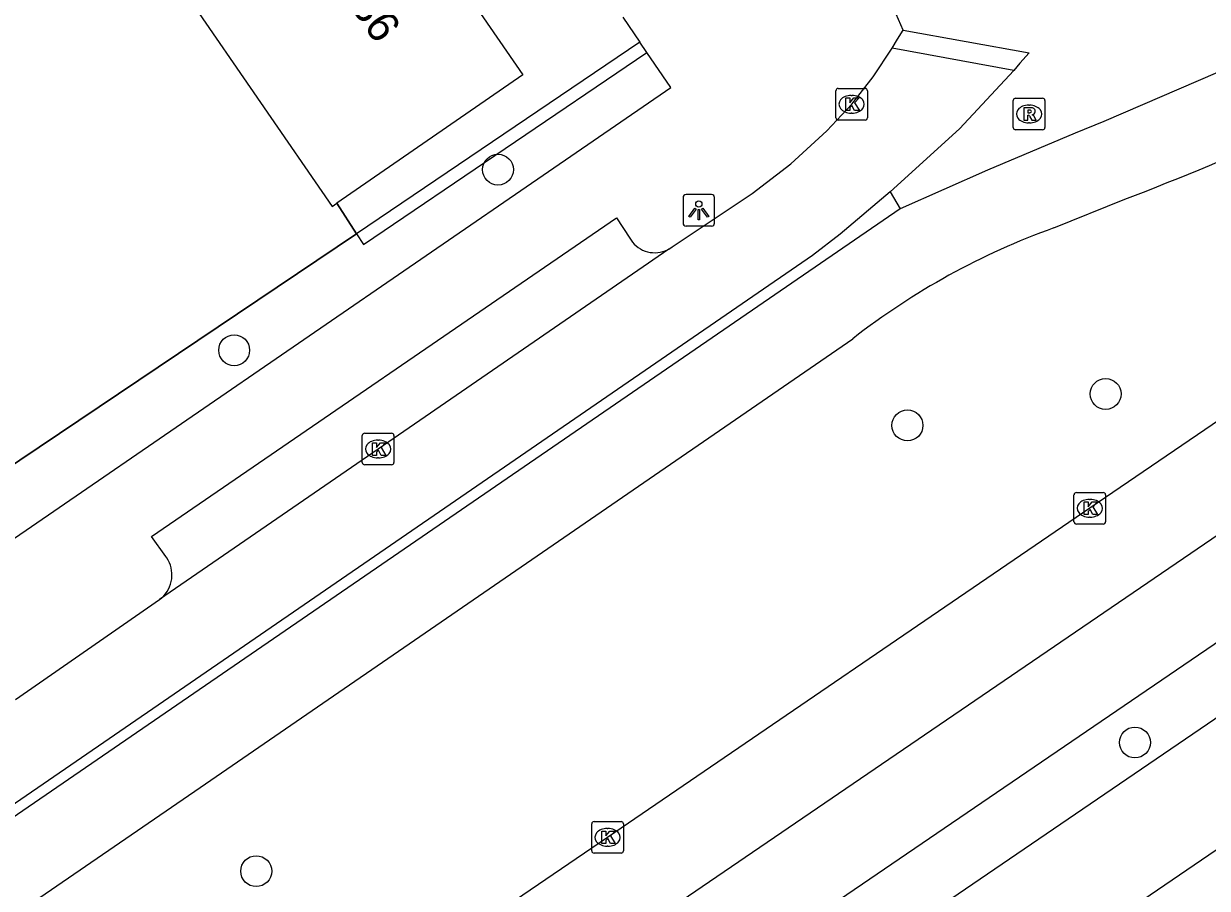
# Model space of a CAD drawing. Extents: x 157466 to 158888, y 383063 to 384677.
# Drawn here: x 158591.79 to 158629.25, y 383663.39 to 383690.74 of the extents above; entities that cross this region are included whole.
import ezdxf

# ---------------------------------------------------------------- set-up
doc = ezdxf.new("R2010")
doc.units = 0
for name, color, linetype in [('IMGEO_Boom', 7, 'Continuous'), ('IMGEO_Erf', 7, 'Continuous'), ('IMGEO_Fietspad_gesloten', 7, 'Continuous'), ('IMGEO_Groenvoorziening', 7, 'Continuous'), ('IMGEO_Haag', 7, 'Continuous'), ('IMGEO_Hek', 7, 'Continuous'), ('IMGEO_Kolk', 7, 'Continuous'), ('IMGEO_Lichtpunt', 7, 'Continuous'), ('IMGEO_OVBaan_gesloten', 7, 'Continuous'), ('IMGEO_Pand', 7, 'Continuous'), ('IMGEO_Pand_nummerreeks', 7, 'Continuous'), ('IMGEO_Rijbaan_lokaal_open', 7, 'Continuous'), ('IMGEO_Rijbaan_regionaal_gesloten', 7, 'Continuous'), ('IMGEO_Rioolput', 7, 'Continuous'), ('IMGEO_Voetpad_open', 7, 'Continuous')]:
    doc.layers.add(name, color=color, linetype=linetype)

msp = doc.modelspace()

# ---------------------------------------------------------------- linework, layer by layer
at = {"layer": 'IMGEO_Boom'}
for centre in [(158606.802, 383686.123), (158598.454, 383680.408), (158626.03, 383679.025), (158619.759, 383678.03), (158626.958, 383667.998), (158599.152, 383663.928)]:
    msp.add_circle(centre, 0.489, dxfattribs=at)
at = {"layer": 'IMGEO_Erf'}
msp.add_lwpolyline([(158601.706, 383685.064), (158602.321, 383684.089)], dxfattribs=at)
at = {"layer": 'IMGEO_Fietspad_gesloten'}
for points in [[(158673.107, 383717.176), (158672.871, 383716.996), (158659.434, 383707.528), (158646.351, 383698.32), (158645.771, 383697.923), (158642.101, 383695.683), (158635.984, 383692.252), (158632.559, 383690.485), (158625.975, 383687.642), (158625.07, 383687.28), (158622.291, 383686.109), (158619.533, 383684.885)], [(158624.394, 383684.279), (158626.634, 383685.185)], [(158619.533, 383684.885), (158594.652, 383667.82), (158523.57, 383619.052), (158500, 383602.881), (158449.207, 383568.025), (158400.089, 383534.274)], [(158382.666, 383518.924), (158382.786, 383519.037), (158385.186, 383520.921), (158400.504, 383531.525), (158500, 383599.794), (158509.882, 383606.575), (158524.995, 383616.939), (158597.382, 383666.576), (158618.032, 383680.773)]]:
    msp.add_lwpolyline(points, dxfattribs=at)
for centre, radius, start, end in [((158596.432, 383764.743), 85.098, 290.7876, 298.57927), ((158632.086, 383662.795), 22.819, 109.7, 128.017)]:
    msp.add_arc(centre, radius, start, end, dxfattribs=at)
at = {"layer": 'IMGEO_Groenvoorziening'}
msp.add_lwpolyline([(158602.321, 383684.089), (158587.892, 383674.395)], dxfattribs=at)
at = {"layer": 'IMGEO_Haag'}
for points in [[(158611.291, 383690.155), (158602.321, 383684.089)], [(158602.321, 383684.089), (158602.545, 383683.758), (158611.517, 383689.825)]]:
    msp.add_lwpolyline(points, dxfattribs=at)
at = {"layer": 'IMGEO_Hek'}
for points in [[(158602.321, 383684.089), (158601.706, 383685.064)], [(158587.892, 383674.395), (158602.321, 383684.089)]]:
    msp.add_lwpolyline(points, dxfattribs=at)
at = {"layer": 'IMGEO_Kolk'}
for p, q in [((158617.567, 383688.69), (158618.419, 383688.69)), ((158617.492, 383687.764), (158617.492, 383688.616)), ((158617.98, 383688.47), (158618.005, 383688.47)), ((158618.493, 383688.616), (158618.493, 383687.764)), ((158618.003, 383687.91), (158617.978, 383687.91)), ((158618.419, 383687.69), (158617.567, 383687.69)), ((158602.584, 383677.783), (158603.436, 383677.783)), ((158602.509, 383676.857), (158602.509, 383677.709)), ((158602.997, 383677.563), (158603.022, 383677.563)), ((158603.51, 383677.709), (158603.51, 383676.857)), ((158603.436, 383676.783), (158602.584, 383676.783)), ((158603.02, 383677.003), (158602.995, 383677.003)), ((158625.104, 383675.908), (158625.956, 383675.908)), ((158625.029, 383674.982), (158625.029, 383675.834)), ((158625.517, 383675.688), (158625.542, 383675.688)), ((158626.03, 383675.834), (158626.03, 383674.982)), ((158625.956, 383674.908), (158625.104, 383674.908)), ((158625.54, 383675.128), (158625.515, 383675.128)), ((158609.77, 383664.572), (158609.77, 383665.424)), ((158609.845, 383665.498), (158610.697, 383665.498)), ((158610.771, 383665.424), (158610.771, 383664.572)), ((158610.258, 383665.278), (158610.283, 383665.278)), ((158610.281, 383664.718), (158610.256, 383664.718)), ((158610.697, 383664.498), (158609.845, 383664.498))]:
    msp.add_line(p, q, dxfattribs=at)
for points in [[(158617.567, 383688.69), (158618.419, 383688.69)], [(158617.492, 383687.764), (158617.492, 383688.616)], [(158617.813, 383688.39), (158617.936, 383688.39), (158617.936, 383688.239), (158618.066, 383688.39), (158618.23, 383688.39), (158618.084, 383688.239), (158618.237, 383687.99), (158618.085, 383687.99), (158618, 383688.154), (158617.936, 383688.087), (158617.936, 383687.99), (158617.813, 383687.99), (158617.813, 383688.39)], [(158618.493, 383688.616), (158618.493, 383687.764)], [(158618.419, 383687.69), (158617.567, 383687.69)], [(158602.584, 383677.783), (158603.436, 383677.783)], [(158602.509, 383676.857), (158602.509, 383677.709)], [(158602.83, 383677.483), (158602.953, 383677.483), (158602.953, 383677.332), (158603.083, 383677.483), (158603.247, 383677.483), (158603.101, 383677.332), (158603.254, 383677.083), (158603.102, 383677.083), (158603.017, 383677.247), (158602.953, 383677.18), (158602.953, 383677.083), (158602.83, 383677.083), (158602.83, 383677.483)], [(158603.51, 383677.709), (158603.51, 383676.857)], [(158603.436, 383676.783), (158602.584, 383676.783)], [(158625.104, 383675.908), (158625.956, 383675.908)], [(158625.029, 383674.982), (158625.029, 383675.834)], [(158625.35, 383675.608), (158625.473, 383675.608), (158625.473, 383675.457), (158625.603, 383675.608), (158625.767, 383675.608), (158625.621, 383675.457), (158625.774, 383675.208), (158625.622, 383675.208), (158625.537, 383675.372), (158625.473, 383675.305), (158625.473, 383675.208), (158625.35, 383675.208), (158625.35, 383675.608)], [(158626.03, 383675.834), (158626.03, 383674.982)], [(158625.956, 383674.908), (158625.104, 383674.908)], [(158609.77, 383664.572), (158609.77, 383665.424)], [(158609.845, 383665.498), (158610.697, 383665.498)], [(158610.771, 383665.424), (158610.771, 383664.572)], [(158610.091, 383665.198), (158610.214, 383665.198), (158610.214, 383665.047), (158610.344, 383665.198), (158610.508, 383665.198), (158610.362, 383665.047), (158610.515, 383664.798), (158610.363, 383664.798), (158610.278, 383664.962), (158610.214, 383664.895), (158610.214, 383664.798), (158610.091, 383664.798), (158610.091, 383665.198)], [(158610.697, 383664.498), (158609.845, 383664.498)]]:
    msp.add_lwpolyline(points, dxfattribs=at)
for centre, start, end in [((158617.569, 383688.614), 91.552, 178.448), ((158617.569, 383688.614), 91.552, 178.448), ((158618.417, 383688.614), 1.552, 88.448), ((158618.417, 383688.614), 1.552, 88.448), ((158617.569, 383687.766), 181.552, 268.448), ((158617.569, 383687.766), 181.552, 268.448), ((158618.417, 383687.766), 271.552, 358.448), ((158618.417, 383687.766), 271.552, 358.448), ((158602.586, 383677.707), 91.552, 178.448), ((158602.586, 383677.707), 91.552, 178.448), ((158603.434, 383677.707), 1.552, 88.448), ((158603.434, 383677.707), 1.552, 88.448), ((158602.586, 383676.859), 181.552, 268.448), ((158602.586, 383676.859), 181.552, 268.448), ((158603.434, 383676.859), 271.552, 358.448), ((158603.434, 383676.859), 271.552, 358.448), ((158625.106, 383675.832), 91.552, 178.448), ((158625.106, 383675.832), 91.552, 178.448), ((158625.954, 383675.832), 1.552, 88.448), ((158625.954, 383675.832), 1.552, 88.448), ((158625.106, 383674.984), 181.552, 268.448), ((158625.106, 383674.984), 181.552, 268.448), ((158625.954, 383674.984), 271.552, 358.448), ((158625.954, 383674.984), 271.552, 358.448), ((158609.847, 383665.422), 91.552, 178.448), ((158609.847, 383665.422), 91.552, 178.448), ((158610.695, 383665.422), 1.552, 88.448), ((158610.695, 383665.422), 1.552, 88.448), ((158609.847, 383664.574), 181.552, 268.448), ((158609.847, 383664.574), 181.552, 268.448), ((158610.695, 383664.574), 271.552, 358.448), ((158610.695, 383664.574), 271.552, 358.448)]:
    msp.add_arc(centre, 0.0765, start, end, dxfattribs=at)
for centre, major_axis, ratio, start_param, end_param in [((158617.979, 383688.19), (-0.387, 0.002), 0.722429, 4.712389, 7.853982), ((158618.004, 383688.19), (-0.39, 0.002), 0.717154, 1.570796, 4.712389), ((158602.996, 383677.283), (-0.387, 0.002), 0.722429, 4.712389, 7.853982), ((158603.021, 383677.283), (-0.39, 0.002), 0.717154, 1.570796, 4.712389), ((158625.516, 383675.408), (-0.387, 0.002), 0.722429, 4.712389, 7.853982), ((158625.541, 383675.408), (-0.39, 0.002), 0.717154, 1.570796, 4.712389), ((158610.257, 383664.998), (-0.387, 0.002), 0.722429, 4.712389, 7.853982), ((158610.282, 383664.998), (-0.39, 0.002), 0.717154, 1.570796, 4.712389)]:
    msp.add_ellipse(centre, major_axis=major_axis, ratio=ratio, start_param=start_param, end_param=end_param, dxfattribs=at)
at = {"layer": 'IMGEO_Lichtpunt'}
for p, q in [((158613.561, 383685.335), (158612.753, 383685.335)), ((158613.561, 383685.335), (158612.753, 383685.335)), ((158612.659, 383685.24), (158612.659, 383684.433)), ((158612.659, 383685.24), (158612.659, 383684.433)), ((158613.655, 383684.433), (158613.655, 383685.24)), ((158613.655, 383684.433), (158613.655, 383685.24)), ((158612.753, 383684.339), (158613.561, 383684.339)), ((158612.753, 383684.339), (158613.561, 383684.339))]:
    msp.add_line(p, q, dxfattribs=at)
for points in [[(158613.033, 383684.904), (158613.072, 383684.876), (158612.884, 383684.614), (158612.846, 383684.641), (158613.033, 383684.904)], [(158613.245, 383684.876), (158613.283, 383684.903), (158613.47, 383684.641), (158613.431, 383684.613), (158613.245, 383684.876)], [(158613.135, 383684.856), (158613.182, 383684.856), (158613.182, 383684.534), (158613.135, 383684.534), (158613.135, 383684.856)]]:
    msp.add_lwpolyline(points, dxfattribs=at)
msp.add_circle((158613.158, 383685.038), 0.0994, dxfattribs=at)
for centre, start, end in [((158612.753, 383685.24), 90, 180), ((158612.753, 383685.24), 90, 180), ((158613.561, 383685.24), 0, 90), ((158613.561, 383685.24), 0, 90), ((158612.753, 383684.433), 180, 270), ((158612.753, 383684.433), 180, 270), ((158613.561, 383684.433), 270, 0), ((158613.561, 383684.433), 270, 360)]:
    msp.add_arc(centre, 0.0946, start, end, dxfattribs=at)
at = {"layer": 'IMGEO_OVBaan_gesloten'}
for points in [[(158679.946, 383698.882), (158664, 383688.121), (158644.308, 383674.664), (158621.572, 383659.17), (158604.504, 383647.519), (158583.825, 383633.453), (158564.93, 383620.521), (158541.858, 383604.776), (158522.166, 383591.424), (158504.867, 383579.604), (158484.965, 383566.084), (158464.958, 383552.48), (158446.358, 383539.779), (158428.975, 383527.938), (158408.443, 383513.852), (158386.987, 383498.925), (158364.353, 383482.998)], [(158650.87, 383683.315), (158614.863, 383658.766), (158534.043, 383603.699), (158500, 383580.503), (158421.762, 383527.194)]]:
    msp.add_lwpolyline(points, dxfattribs=at)
at = {"layer": 'IMGEO_Pand'}
for points in [[(158603.035, 383695.731), (158607.588, 383689.117), (158601.706, 383685.064)], [(158597.023, 383691.542), (158601.554, 383684.959), (158601.706, 383685.064)]]:
    msp.add_lwpolyline(points, dxfattribs=at)
at = {"layer": 'IMGEO_Rijbaan_lokaal_open'}
for points in [[(158612.209, 383683.609), (158612.317, 383683.684), (158614.842, 383685.367), (158616.071, 383686.306), (158617.21, 383687.35), (158617.994, 383688.19), (158618.675, 383689.063), (158619.272, 383689.963)], [(158623.121, 383689.258), (158619.272, 383689.963)], [(158623.121, 383689.258), (158621.402, 383687.412), (158619.216, 383685.422)], [(158619.216, 383685.422), (158617.63, 383684.079), (158616.756, 383683.403), (158594.495, 383668.112), (158523.401, 383619.303), (158507.088, 383608.103), (158500, 383603.242), (158404.665, 383537.859)], [(158612.209, 383683.609), (158603.007, 383677.282), (158596.096, 383672.523)], [(158591.536, 383669.363), (158596.096, 383672.523)]]:
    msp.add_lwpolyline(points, dxfattribs=at)
at = {"layer": 'IMGEO_Rijbaan_regionaal_gesloten'}
for points in [[(158357.947, 383492.263), (158362.176, 383495.3), (158374.335, 383503.923), (158377.704, 383506.331), (158381.801, 383508.832), (158392.975, 383513.826), (158396.6, 383515.895), (158419.62, 383531.385), (158675.249, 383705.727)], [(158662.926, 383700.885), (158660.833, 383699.452), (158659.587, 383698.599), (158656.102, 383696.222), (158640.814, 383685.819), (158625.531, 383675.407), (158610.268, 383664.997), (158594.161, 383654.025), (158577.223, 383642.513), (158564.436, 383633.769), (158549.163, 383623.387), (158533.912, 383612.972), (158529.635, 383610.058), (158518.614, 383602.55), (158510.98, 383597.353), (158503.312, 383592.163), (158500, 383589.896), (158488.049, 383581.718), (158472.766, 383571.328)], [(158421.008, 383529.093), (158421.837, 383529.639), (158500, 383582.902), (158532.907, 383605.325), (158542.718, 383612.011), (158649.601, 383684.834)]]:
    msp.add_lwpolyline(points, dxfattribs=at)
at = {"layer": 'IMGEO_Rioolput'}
for p, q in [((158623.107, 383687.456), (158623.107, 383688.308)), ((158623.182, 383688.382), (158624.034, 383688.382)), ((158624.108, 383688.308), (158624.108, 383687.456)), ((158623.595, 383688.162), (158623.62, 383688.162)), ((158623.618, 383687.602), (158623.593, 383687.602)), ((158624.034, 383687.382), (158623.182, 383687.382))]:
    msp.add_line(p, q, dxfattribs=at)
for points in [[(158623.107, 383687.456), (158623.107, 383688.308)], [(158623.182, 383688.382), (158624.034, 383688.382)], [(158624.108, 383688.308), (158624.108, 383687.456)], [(158623.696, 383688.08), (158623.444, 383688.082), (158623.444, 383687.682)], [(158623.622, 383688.001), (158623.568, 383688.001), (158623.568, 383687.92)], [(158623.568, 383687.92), (158623.62, 383687.92)], [(158623.444, 383687.682), (158623.568, 383687.682), (158623.568, 383687.844), (158623.579, 383687.844)], [(158623.626, 383687.815), (158623.697, 383687.682), (158623.837, 383687.682), (158623.772, 383687.808)], [(158624.034, 383687.382), (158623.182, 383687.382)]]:
    msp.add_lwpolyline(points, dxfattribs=at)
for centre, radius, start, end in [((158623.184, 383688.306), 0.0765, 91.552, 178.448), ((158623.184, 383688.306), 0.0765, 91.552, 178.448), ((158624.032, 383688.306), 0.0765, 1.552, 88.448), ((158624.032, 383688.306), 0.0765, 1.552, 88.448), ((158623.604, 383688.109), 0.19, 274.7715, 282.9687), ((158623.628, 383687.905), 0.0964, 77.0061, 93.1865), ((158623.642, 383687.962), 0.0378, 276.6634, 79.6772), ((158623.695, 383687.97), 0.109, 350.3612, 89.416), ((158623.693, 383687.97), 0.112, 277.5842, 350.9817), ((158623.578, 383687.791), 0.0533, 26.0293, 88.6989), ((158623.677, 383687.755), 0.108, 29.5134, 73.7905), ((158623.184, 383687.458), 0.0765, 181.552, 268.448), ((158623.184, 383687.458), 0.0765, 181.552, 268.448), ((158624.032, 383687.458), 0.0765, 271.552, 358.448), ((158624.032, 383687.458), 0.0765, 271.552, 358.448)]:
    msp.add_arc(centre, radius, start, end, dxfattribs=at)
for centre, major_axis, ratio, start_param, end_param in [((158623.594, 383687.882), (-0.387, 0.002), 0.722429, 4.712389, 7.853982), ((158623.619, 383687.882), (-0.39, 0.002), 0.717154, 1.570796, 4.712389)]:
    msp.add_ellipse(centre, major_axis=major_axis, ratio=ratio, start_param=start_param, end_param=end_param, dxfattribs=at)
at = {"layer": 'IMGEO_Voetpad_open'}
for points in [[(158619.619, 383690.537), (158618.733, 383692.57)], [(158610.752, 383690.942), (158611.291, 383690.155)], [(158619.272, 383689.963), (158619.448, 383690.245), (158619.619, 383690.537)], [(158619.619, 383690.537), (158623.612, 383689.814), (158623.317, 383689.493), (158623.121, 383689.258)], [(158611.517, 383689.825), (158611.291, 383690.155)], [(158589.032, 383672.772), (158612.275, 383688.719), (158611.517, 383689.825)], [(158619.216, 383685.422), (158619.533, 383684.885)], [(158596.096, 383672.523), (158596.163, 383672.578), (158596.225, 383672.639), (158596.281, 383672.704), (158596.331, 383672.775), (158596.375, 383672.85), (158596.411, 383672.928), (158596.441, 383673.01), (158596.463, 383673.094), (158596.478, 383673.179), (158596.484, 383673.265), (158596.484, 383673.352), (158596.475, 383673.438), (158596.459, 383673.523), (158596.435, 383673.606), (158596.404, 383673.687), (158596.366, 383673.765), (158596.321, 383673.839), (158596.293, 383673.878), (158595.839, 383674.515), (158610.555, 383684.601), (158610.97, 383683.959), (158611.013, 383683.89), (158611.062, 383683.825), (158611.116, 383683.764), (158611.176, 383683.709), (158611.24, 383683.659), (158611.308, 383683.615), (158611.38, 383683.578), (158611.456, 383683.547), (158611.533, 383683.523), (158611.613, 383683.505), (158611.693, 383683.496), (158611.775, 383683.493), (158611.856, 383683.497), (158611.936, 383683.509), (158612.016, 383683.528), (158612.093, 383683.554), (158612.167, 383683.587), (158612.209, 383683.609)]]:
    msp.add_lwpolyline(points, dxfattribs=at)

# ---------------------------------------------------------------- texts
at = {"layer": 'IMGEO_Pand_nummerreeks'}
msp.add_text('36', height=1, rotation=304.5459, dxfattribs=at).set_placement((158602.111, 383691.29))

doc.saveas('drawing.dxf')
